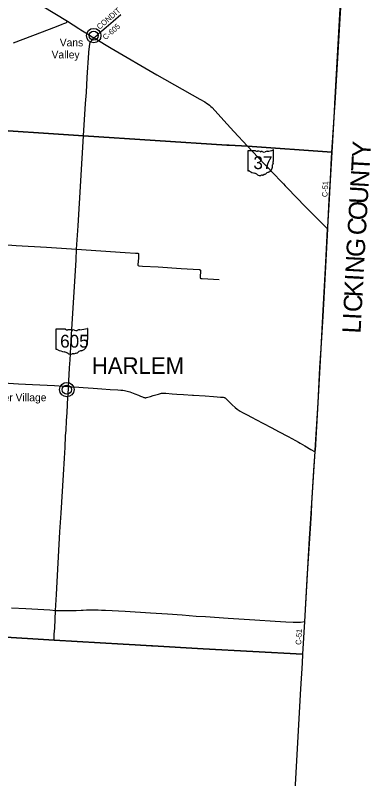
# Model space of a CAD drawing. Extents: x 1674899 to 2057726, y 653888 to 988278.
# Drawn here: x 1879677 to 1898982, y 767682 to 809139 of the extents above; entities that cross this region are included whole.
import ezdxf

# ---------------------------------------------------------------- set-up
doc = ezdxf.new("R2010")
doc.units = 0
for name, color, linetype in [('GM_X_Adjacent_County', 7, 'Continuous'), ('GM_X_Adjacent_County_Text', 7, 'Continuous'), ('GM_X_County', 7, 'Continuous'), ('GM_X_County_Road', 7, 'Continuous'), ('GM_X_County_Road_Text', 7, 'Continuous'), ('GM_X_State_Location', 7, 'Continuous'), ('GM_X_State_Route', 7, 'Continuous'), ('GM_X_State_Shield', 7, 'Continuous'), ('GM_X_Township', 7, 'Continuous'), ('GM_X_Township_Text', 7, 'Continuous'), ('GM_X_Unincorporated', 7, 'Continuous'), ('GM_X_Unincorporated_Location', 7, 'Continuous'), ('GM_X_Unincorporated_Text', 7, 'Continuous')]:
    doc.layers.add(name, color=color, linetype=linetype)

msp = doc.modelspace()

# ---------------------------------------------------------------- linework, layer by layer
at = {"layer": 'GM_X_Adjacent_County'}
for points in [[(1897406, 810815), (1897032, 804371), (1897004, 803896), (1896867, 801714), (1896762, 799856), (1896723, 799168), (1896641, 797645), (1896629, 797539), (1896376, 792790), (1896278, 791042), (1896113, 788102), (1895956, 785523), (1895947, 785445), (1895896, 784633), (1895772, 782650), (1895741, 782103), (1895686, 781278), (1895557, 779101), (1895391, 776219), (1895282, 774451), (1895251, 773958), (1895161, 772565), (1894704, 764108)], [(1854746, 776908), (1855849, 776844), (1860837, 776510), (1864331, 776270), (1865938, 776163), (1868321, 776001), (1872401, 775756), (1872453, 775754), (1878568, 775400), (1881788, 775208), (1885545, 774992), (1886187, 774949), (1887084, 774902), (1887135, 774898), (1889887, 774731), (1895282, 774451), (1895251, 773958), (1895161, 772565), (1894704, 764108)]]:
    msp.add_lwpolyline(points, dxfattribs=at)
at = {"layer": 'GM_X_County'}
msp.add_lwpolyline([(1897406, 810815), (1897032, 804371), (1897004, 803896), (1896867, 801714), (1896762, 799856), (1896723, 799168), (1896641, 797645), (1896629, 797539), (1896376, 792790), (1896278, 791042), (1896113, 788102), (1895956, 785523), (1895947, 785445), (1895896, 784633), (1895772, 782650), (1895741, 782103), (1895686, 781278), (1895557, 779101), (1895391, 776219), (1895282, 774451), (1889887, 774731), (1887135, 774898), (1887084, 774902), (1886187, 774949), (1885545, 774992), (1881788, 775208), (1878568, 775400)], dxfattribs=at)
at = {"layer": 'GM_X_County_Road'}
for points in [[(1896877, 801685), (1896878, 801713), (1896961, 803039), (1897015, 803890), (1897038, 804349), (1897401, 810812), (1897452, 811576), (1897482, 811930), (1897540, 812982), (1897564, 813416)], [(1883945, 807913), (1884121, 808063), (1884192, 808137), (1884375, 808287), (1884615, 808499), (1884999, 808823), (1885413, 809183)], [(1879588, 807637), (1880629, 808038), (1881916, 808534), (1882228, 808657), (1882321, 808690), (1882416, 808728), (1882452, 808749), (1882473, 808770), (1882507, 808811)], [(1896641, 797536), (1896646, 797601), (1896729, 799110), (1896778, 799931), (1896816, 800595), (1896842, 801059), (1896877, 801685)], [(1896288, 791046), (1896384, 792784), (1896550, 795738), (1896641, 797536)], [(1877332, 796811), (1879735, 796644), (1881379, 796538), (1883003, 796429), (1885646, 796260), (1886199, 796226), (1886342, 796212), (1886365, 796195), (1886376, 796165), (1886375, 796124), (1886362, 795947), (1886335, 795601), (1886339, 795571), (1886347, 795554), (1886359, 795544), (1886386, 795534), (1886593, 795523), (1887442, 795472), (1888679, 795387), (1889657, 795329), (1889685, 795326), (1889702, 795320), (1889718, 795310), (1889731, 795291), (1889734, 795271), (1889715, 794891), (1889718, 794875), (1889726, 794861), (1889758, 794850), (1889831, 794843), (1890758, 794790)], [(1895958, 785443), (1895961, 785520), (1896121, 788099), (1896226, 789994), (1896288, 791046)], [(1872863, 789571), (1875101, 789435), (1877401, 789284), (1879855, 789132), (1880616, 789098), (1881806, 789028), (1882295, 788997), (1882567, 788975)], [(1882567, 788975), (1882741, 788963), (1883125, 788937), (1883370, 788921), (1883909, 788888), (1884378, 788846), (1884839, 788818), (1885253, 788795), (1885410, 788787), (1885513, 788777), (1885610, 788763), (1885755, 788729), (1885907, 788682), (1886172, 788583), (1886362, 788508), (1886482, 788459), (1886595, 788414), (1886653, 788392), (1886680, 788385), (1886713, 788376), (1886731, 788374), (1886750, 788372), (1886768, 788373), (1886797, 788377), (1887028, 788442), (1887172, 788488), (1887461, 788573), (1887615, 788617), (1887686, 788622), (1887858, 788617), (1888201, 788587), (1888444, 788572), (1888821, 788548), (1889303, 788508), (1889365, 788503), (1889989, 788465), (1890439, 788430), (1890646, 788418), (1890829, 788409), (1890966, 788400), (1891025, 788386), (1891044, 788379), (1891062, 788369), (1891080, 788359), (1891096, 788347), (1891113, 788333), (1891216, 788229), (1891350, 788086), (1891449, 787991), (1891616, 787833), (1891727, 787741), (1891886, 787645), (1892027, 787567), (1892268, 787440), (1892505, 787318), (1892785, 787171), (1893118, 786998), (1893620, 786737), (1893978, 786545), (1894504, 786258), (1894890, 786043), (1895054, 785951), (1895157, 785895), (1895411, 785750), (1895736, 785562), (1895925, 785459), (1895958, 785443)], [(1895289, 774451), (1895396, 776220), (1895437, 776878), (1895549, 778840), (1895565, 779105), (1895662, 780753), (1895692, 781225), (1895695, 781277), (1895727, 781798), (1895781, 782638), (1895891, 784421), (1895958, 785443)], [(1879466, 776957), (1880249, 776920), (1881551, 776850), (1881869, 776825), (1882663, 776820), (1882987, 776825), (1883250, 776836), (1883358, 776844), (1883547, 776847), (1883777, 776854), (1884182, 776846), (1884360, 776836), (1884578, 776836), (1885651, 776777), (1887029, 776688), (1887936, 776629), (1888738, 776581), (1889498, 776517), (1890002, 776489), (1891247, 776403), (1892686, 776307), (1893785, 776247), (1894370, 776208), (1894763, 776177), (1895111, 776185), (1895167, 776190), (1895396, 776220)]]:
    msp.add_lwpolyline(points, dxfattribs=at)
at = {"layer": 'GM_X_State_Route'}
for points in [[(1881144, 809643), (1882507, 808811), (1883124, 808426), (1883245, 808350), (1883608, 808131), (1883859, 807974), (1883945, 807913)], [(1883681, 807137), (1883700, 807443), (1883727, 807565), (1883754, 807653), (1883783, 807713), (1883829, 807777), (1883885, 807848), (1883945, 807913)], [(1883945, 807913), (1884008, 807879), (1884894, 807348), (1887358, 805901), (1889702, 804583), (1889965, 804433), (1890068, 804367), (1890146, 804309), (1890221, 804252), (1890297, 804190), (1890369, 804123), (1890999, 803432), (1891373, 803023), (1891553, 802825), (1892288, 802025), (1892862, 801410), (1894115, 800116), (1894249, 799980), (1894338, 799884), (1894447, 799772), (1895444, 798735), (1896641, 797536)], [(1882720, 791504), (1882978, 795867), (1883003, 796429), (1883088, 797714), (1883392, 802588), (1883500, 804351), (1883543, 804938), (1883588, 805754), (1883679, 807097), (1883681, 807137)], [(1882488, 787572), (1882536, 788409), (1882544, 788490), (1882567, 788975), (1882584, 789282), (1882631, 789981), (1882641, 790234), (1882655, 790407), (1882720, 791504)], [(1881788, 775208), (1881798, 775531), (1881825, 775865), (1881869, 776825), (1881921, 777694), (1881972, 778710), (1882105, 781091), (1882171, 782101), (1882295, 784185), (1882344, 785085), (1882365, 785373), (1882388, 785663), (1882412, 786305), (1882436, 786610), (1882462, 787116), (1882488, 787572)]]:
    msp.add_lwpolyline(points, dxfattribs=at)
at = {"layer": 'GM_X_State_Shield'}
for p, q in [((1892731, 801785), (1892324, 801785)), ((1893702, 801258), (1893702, 801811)), ((1892310, 801767), (1892310, 800710)), ((1893702, 801258), (1893702, 801258)), ((1881879, 792073), (1881879, 791017)), ((1882406, 792092), (1881896, 792092)), ((1883619, 791565), (1883619, 792118)), ((1883619, 791565), (1883619, 791565))]:
    msp.add_line(p, q, dxfattribs=at)
for centre, radius, start, end in [((1892326, 801769), 16.1, 98.1301, 188.1301), ((1892829, 801907), 156, 231.6195, 271.1119), ((1893206, 803225), 1476, 275.8445, 288.9065), ((1893687, 801813), 15.5, 351.8621, 97.738), ((1892880, 801192), 562, 80.4867, 94.9883), ((1893008, 801774), 45.1, 219.7921, 297.1024), ((1893074, 801652), 93.8, 54.4667, 119.1411), ((1893195, 801820), 113, 233.8562, 294.8282), ((1893395, 801462), 297, 97.3462, 120.7689), ((1893289, 800957), 369, 292.3089, 8.9858), ((1893758, 801027), 105, 136.8065, 186.9296), ((1893699, 801218), 24, 107.944, 210.337), ((1893546, 801148), 144, 340.033, 23.6496), ((1893686, 801256), 16.6, 289.6038, 7.7341), ((1892326, 800708), 16.3, 171.9584, 258.3066), ((1892329, 800816), 124, 267.339, 280.6039), ((1892354, 800649), 44.8, 29.7484, 93.2717), ((1892919, 801598), 1066, 240.4129, 257.1985), ((1892601, 800235), 334, 47.1842, 75.836), ((1893188, 800608), 119, 282.8732, 323.2771), ((1893445, 800413), 202, 94.4031, 142.5768), ((1892962, 800644), 212, 230.7004, 286.2918), ((1893084, 800278), 174, 85.6951, 111.2099), ((1893100, 800565), 113, 268.777, 315.5493), ((1893202, 800462), 31.8, 65.7517, 132.6484)]:
    msp.add_arc(centre, radius, start, end, dxfattribs=at)
for centre, major_axis, start_param, end_param in [((1881899, 792076), (20.2, 0), 1.712693, 3.28349), ((1882527, 792214), (196, 0), 4.042523, 4.731795), ((1882592, 791498), (702, 0), 1.404758, 1.657858), ((1882751, 792081), (56.4, 0), 3.836095, 5.185415), ((1882834, 791959), (117, 0), 0.950623, 2.079405), ((1882986, 792127), (141, 0), 4.081561, 5.145723), ((1883235, 791769), (371, 0), 1.699011, 2.107814), ((1882999, 793532), (1845, 0), 4.814394, 5.042369), ((1883600, 792120), (19.4, 0), 6.141152, 7.989035), ((1883615, 791524), (30, 0), 1.883978, 3.671073), ((1883424, 791455), (180, 0), 5.934695, 6.695948), ((1883599, 791563), (20.7, 0), 5.05454, 6.418171), ((1881899, 791014), (20.3, 0), 3.00124, 4.508301), ((1881902, 791123), (155, 0), 4.665946, 4.897461), ((1881934, 790956), (56, 0), 0.519207, 1.627899), ((1883103, 791263), (462, 0), 5.101752, 6.440018), ((1883689, 791334), (131, 0), 2.387724, 3.262537), ((1882641, 791905), (1333, 0), 4.195997, 4.488961), ((1882243, 790542), (417, 0), 0.823519, 1.323587), ((1882694, 790951), (265, 0), 4.026481, 4.996735), ((1882847, 790585), (217, 0), 1.495662, 1.94098), ((1882867, 790871), (141, 0), 4.691044, 5.507374), ((1882994, 790769), (39.7, 0), 1.147584, 2.315152), ((1882977, 790914), (149, 0), 4.937069, 5.64225), ((1883297, 790720), (253, 0), 1.647645, 2.488434)]:
    msp.add_ellipse(centre, major_axis=major_axis, ratio=0.8, start_param=start_param, end_param=end_param, dxfattribs=at)
at = {"layer": 'GM_X_Township'}
for points in [[(1897406, 810815), (1897032, 804371), (1897004, 803896), (1896867, 801714), (1892288, 802025), (1891297, 802083), (1891221, 802088), (1891165, 802089), (1883392, 802588), (1877369, 802994), (1870008, 803514), (1870309, 808163), (1870779, 814239)], [(1877369, 802994), (1883392, 802588), (1891165, 802089), (1891221, 802088), (1891297, 802083), (1892288, 802025), (1896867, 801714), (1896762, 799856), (1896723, 799168), (1896641, 797645), (1896629, 797539), (1896376, 792790), (1896278, 791042), (1896113, 788102), (1895956, 785523), (1895947, 785445), (1895896, 784633), (1895772, 782650), (1895741, 782103), (1895686, 781278), (1895557, 779101), (1895391, 776219), (1895282, 774451), (1889887, 774731), (1887135, 774898), (1887084, 774902), (1886187, 774949), (1885545, 774992), (1881788, 775208), (1878568, 775400)]]:
    msp.add_lwpolyline(points, dxfattribs=at)
at = {"layer": 'GM_X_Unincorporated'}
for centre, radius in [((1883939, 808035), 393), ((1883939, 808035), 249), ((1882478, 788811), 393), ((1882478, 788811), 249)]:
    msp.add_circle(centre, radius, dxfattribs=at)
at = {"layer": 'GM_X_Unincorporated_Location'}
for p, q in [((1883939, 808035), (1883939, 808035)), ((1882478, 788811), (1882478, 788811))]:
    msp.add_line(p, q, dxfattribs=at)

# ---------------------------------------------------------------- texts
at = {"layer": 'GM_X_Adjacent_County_Text'}
for s, rotation, p in [('Y', 86.7665, (1898954, 801384)), ('T', 86.7674, (1898911, 800637)), ('N', 86.7675, (1898862, 799754)), ('U', 86.7602, (1898812, 798871)), ('O', 86.7321, (1898761, 797988)), ('C', 86.4487, (1898710, 797170)), ('G', 86.9419, (1898647, 795986)), ('N', 86.9747, (1898600, 795103)), ('I', 86.9739, (1898579, 794694)), ('K', 86.9789, (1898532, 793811)), ('C', 86.98, (1898489, 792998)), ('I', 86.9808, (1898468, 792589)), ('L', 86.9798, (1898428, 791842))]:
    msp.add_text(s, height=1000, rotation=rotation, dxfattribs=at).set_placement(p)
at = {"layer": 'GM_X_County_Road_Text'}
for s, rotation, p in [('CONDIT', 40.6402, (1884258, 808347)), ('C-605', 40.7207, (1884578, 807778)), ('C-51', 86.6143, (1896625, 799260)), ('C-51', 86.5114, (1895199, 774941))]:
    msp.add_text(s, height=300, rotation=rotation, dxfattribs=at).set_placement(p)
at = {"layer": 'GM_X_State_Location'}
for s, p in [('37', (1892739, 801095)), ('605', (1882377, 791402))]:
    msp.add_text(s, height=1, rotation=0, dxfattribs=at).set_placement(p)
for s, p in [('s', (1892990, 801168)), ('r', (1892990, 801168)), ('s', (1882730, 791475)), ('r', (1882730, 791475))]:
    msp.add_text(s, height=1, dxfattribs=at).set_placement(p)
at = {"layer": 'GM_X_State_Shield'}
for s, p in [('37', (1892610, 800784)), ('605', (1882113, 791091))]:
    msp.add_text(s, height=696.1, dxfattribs=at).set_placement(p)
at = {"layer": 'GM_X_Township_Text'}
msp.add_text('HARLEM', height=900, rotation=0, dxfattribs=at).set_placement((1883833, 789665))
at = {"layer": 'GM_X_Unincorporated_Text'}
for s, p in [('Vans', (1882095, 807452)), ('Valley', (1881651, 806796)), ('Center Village', (1877867, 788180))]:
    msp.add_text(s, height=417, rotation=0, dxfattribs=at).set_placement(p)

doc.saveas('drawing.dxf')
